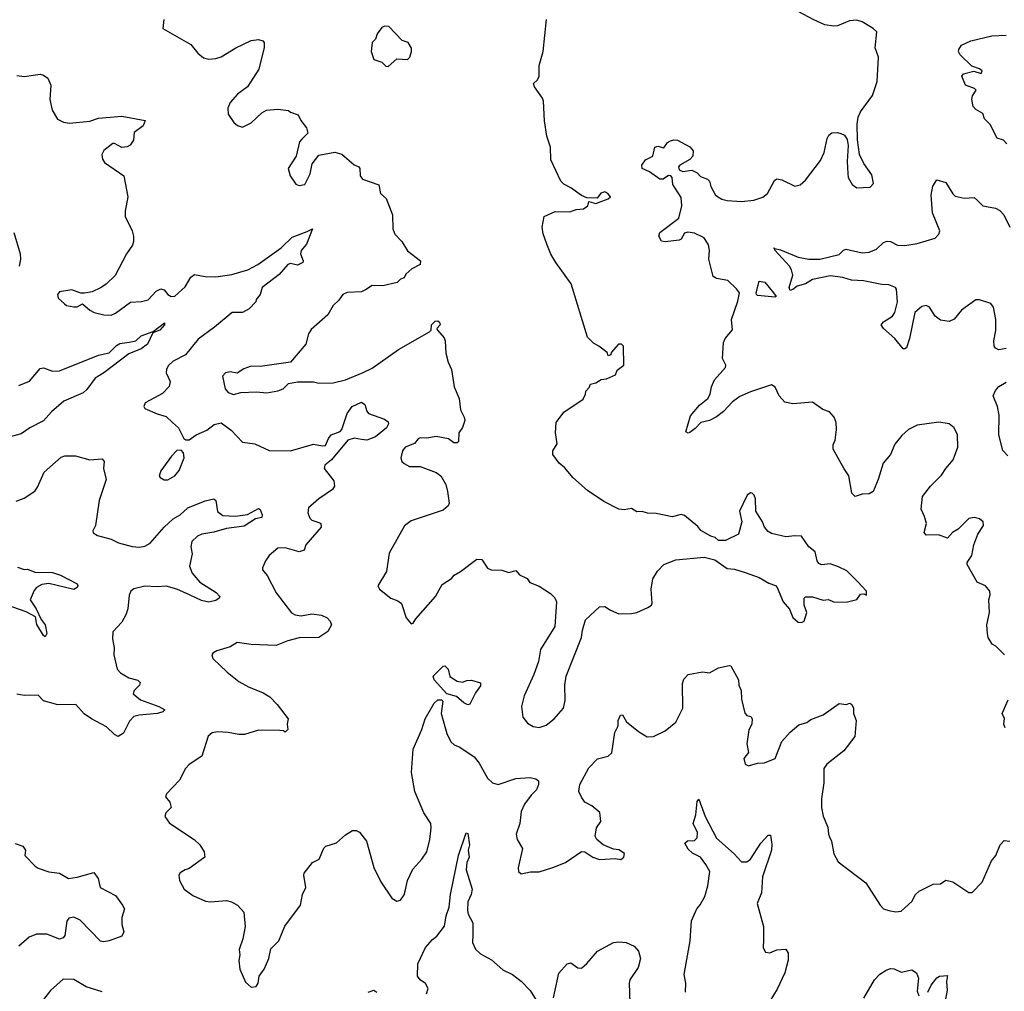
# Model space of a CAD drawing. Extents: x 2133461 to 2293071, y 753526 to 916327.
# Tile 359 of 459: x 2244081 to 2249625, y 828700 to 834174. Entities that reach past the tile are written whole.
import ezdxf

# ---------------------------------------------------------------- set-up
doc = ezdxf.new("R2010")
doc.units = 0

msp = doc.modelspace()

# ---------------------------------------------------------------- linework, layer by layer
at = {"layer": '0CON10XD'}
for points in [[(2244892, 834175), (2244887.5, 834125), (2245044.1, 834034.1), (2245084.3, 833984.3), (2245115, 833958), (2245145, 833950.8), (2245185.7, 833954.3), (2245215.7, 833964.3), (2245297.5, 834015), (2245384.1, 834055.9), (2245425, 834062.5), (2245450, 834055), (2245457.5, 834045), (2245457, 834017), (2245426.7, 833895), (2245364.3, 833795.7), (2245306.2, 833755), (2245265, 833706.7), (2245252.5, 833675), (2245255, 833642.5), (2245286.2, 833595), (2245307.3, 833577.3), (2245335, 833568.8), (2245385, 833592.5), (2245445, 833650), (2245470, 833665), (2245535, 833670), (2245595, 833662.5), (2245605, 833653.3), (2245648.3, 833638.3), (2245663.8, 833605), (2245696, 833565), (2245703.8, 833535), (2245668.7, 833501.3), (2245655.8, 833485), (2245636.7, 833405), (2245593.3, 833335), (2245604, 833295), (2245635, 833246.7), (2245655, 833240), (2245686.7, 833245), (2245715.7, 833305), (2245727.8, 833362.2), (2245765, 833410), (2245855, 833427.1), (2245895, 833415.6), (2245965, 833356.9), (2245990, 833345), (2245995.6, 833335), (2245997.5, 833295), (2246010.8, 833275), (2246103, 833243), (2246112, 833195), (2246145, 833166.7), (2246180.8, 833075), (2246181.2, 832995), (2246193.3, 832965), (2246233.3, 832925), (2246265, 832871.2), (2246337.1, 832815), (2246335, 832793.8), (2246289.5, 832770.5), (2246255, 832740), (2246245, 832720), (2246225, 832712.5), (2246206.1, 832693.9), (2246125, 832674.3), (2246065, 832676.2), (2246027.7, 832652.3)], [(2246027.7, 832652.3), (2246005, 832641.2), (2245925, 832636), (2245900, 832625), (2245877, 832593), (2245845.7, 832564.3), (2245815, 832511.2), (2245722.1, 832427.9), (2245706.8, 832403.2), (2245691.1, 832345), (2245605, 832243.8), (2245435, 832220), (2245385, 832222), (2245342.3, 832207.7), (2245305, 832183.3), (2245265, 832190), (2245240, 832185), (2245223.3, 832165), (2245238, 832095), (2245255, 832074.2), (2245285, 832062.9), (2245325.9, 832074.1), (2245415, 832078), (2245472.3, 832072.3), (2245535, 832082.9), (2245563.8, 832095), (2245595, 832123.8), (2245645, 832134), (2245735, 832134.2), (2245765.6, 832125.6), (2245845, 832127.5), (2245915.8, 832144.2), (2246015, 832187.1), (2246065, 832210.8), (2246213.4, 832316.6), (2246387.5, 832415), (2246397.5, 832425), (2246400, 832455), (2246420, 832475), (2246435, 832477.5), (2246445, 832470), (2246447.5, 832455), (2246430, 832435), (2246432.5, 832425), (2246470.7, 832380.7), (2246476.7, 832365), (2246480, 832295), (2246492.5, 832245), (2246513, 832203), (2246526.7, 832105), (2246555, 832040), (2246562, 831975), (2246583.8, 831935), (2246586.7, 831915), (2246573.6, 831876.4), (2246553.6, 831846.4), (2246551.7, 831798.3), (2246545, 831790), (2246525, 831790), (2246495, 831812.5), (2246425, 831826), (2246373.6, 831816.4), (2246335, 831817.5), (2246325, 831813.3), (2246304.1, 831785.9), (2246251.2, 831765), (2246236.7, 831745), (2246226.7, 831705), (2246233.3, 831685), (2246245, 831673.3), (2246275, 831657.5), (2246335, 831657.5), (2246425, 831623.3), (2246452.5, 831605), (2246480, 831555), (2246488.8, 831515), (2246499.3, 831450.7), (2246492.5, 831435), (2246465, 831410), (2246285, 831350), (2246248.3, 831321.7), (2246161.2, 831168.8), (2246145.8, 831065), (2246097.5, 830985), (2246106.7, 830965), (2246170, 830915), (2246210.3, 830900.3), (2246230, 830885), (2246256.7, 830805), (2246285, 830770), (2246296.4, 830773.6), (2246310.7, 830799.3), (2246421.2, 830925), (2246458.8, 830991.2), (2246512.5, 831025), (2246527.5, 831045), (2246563.3, 831065), (2246655, 831133.8), (2246683.6, 831133.6), (2246714.1, 831084.1), (2246735, 831073.8), (2246795, 831072.9), (2246835, 831059.2), (2246875, 831070), (2246895.6, 831045.6), (2246937.5, 831025), (2246953.9, 831003.9), (2247005, 830983.3), (2247070.5, 830940.5), (2247095, 830917.5), (2247103.9, 830893.9), (2247094, 830755), (2247013.8, 830625), (2247001.7, 830558.3), (2246976.2, 830485), (2246921.2, 830365), (2246906, 830305), (2246914, 830245), (2246940.3, 830210.3), (2246971.3, 830191.3), (2247005, 830185.7), (2247045, 830199.2), (2247091.2, 830235), (2247142, 830295), (2247152.3, 830337.7), (2247150.8, 830425), (2247158, 830475), (2247245, 830692.5), (2247249.2, 830735), (2247267.7, 830792.3), (2247345, 830866.2), (2247375, 830868.8), (2247407.7, 830847.7), (2247455, 830826.2), (2247525, 830828.8), (2247556.4, 830833.6), (2247618.3, 830861.7), (2247637.5, 830875), (2247643, 830887), (2247636.2, 830965), (2247646.1, 831023.9), (2247672.7, 831067.3), (2247707.5, 831105), (2247775, 831130), (2247935, 831146.7), (2247995, 831131.2), (2248065, 831082.5), (2248105, 831078), (2248165, 831060), (2248245, 831030.8), (2248298.8, 830998.8), (2248335.8, 830985.8), (2248346.7, 830975), (2248380, 830895), (2248415, 830852.5), (2248435, 830806.7), (2248465, 830780), (2248483, 830777), (2248497.5, 830785), (2248513.3, 830835), (2248497.5, 830875), (2248497.5, 830915), (2248505, 830922.5), (2248545, 830923.3), (2248605, 830903.3), (2248635, 830906.7), (2248663.9, 830893.9), (2248735, 830892.5), (2248795, 830907.5), (2248815, 830937.5), (2248835, 830940), (2248848.3, 830931.7), (2248850, 830955), (2248799.3, 831009.3), (2248738.3, 831068.3), (2248690.7, 831090.7), (2248645, 831108), (2248595, 831103.3), (2248580.5, 831110.5), (2248571.2, 831125), (2248560, 831175), (2248524, 831205), (2248483.6, 831263.6), (2248446.4, 831266.4), (2248395, 831260.8), (2248315, 831278.8), (2248295, 831291.2), (2248274.3, 831314.3), (2248263.8, 831345), (2248226.2, 831405), (2248223.3, 831475), (2248216.7, 831495), (2248205, 831506.7), (2248195, 831507.5), (2248177.5, 831495), (2248134.2, 831405.8), (2248146.7, 831345), (2248127.5, 831275), (2248055, 831240), (2248015, 831240), (2247997, 831257), (2247973.3, 831263.3), (2247917, 831297), (2247899.3, 831319.3), (2247825, 831380), (2247805, 831386.2), (2247755, 831373.8), (2247665, 831392), (2247615, 831394), (2247585, 831403.8), (2247555, 831402), (2247525, 831420), (2247485, 831412.9), (2247455, 831416.5), (2247369.1, 831459.1), (2247278.3, 831521.7), (2247195, 831594), (2247149.7, 831649.7), (2247118, 831675), (2247083.3, 831725), (2247083.3, 831745), (2247107.5, 831785), (2247097, 831847), (2247102.5, 831905), (2247145, 831962.5), (2247253.9, 832036.1), (2247267.5, 832065), (2247268.3, 832081.7), (2247288.3, 832101.7), (2247295, 832120), (2247325, 832127.5), (2247355, 832147.5), (2247385, 832150), (2247436.4, 832173.6), (2247445, 832200), (2247481.7, 832228.3), (2247480, 832335), (2247470, 832345), (2247452.5, 832345), (2247411.7, 832298.3), (2247410, 832285), (2247395, 832280), (2247388.3, 832298.3), (2247342.5, 832335), (2247311.2, 832351.2), (2247278, 832385), (2247186, 832685), (2247100, 832805), (2247072.1, 832852.1), (2247048.6, 832908.6), (2247027.7, 832967.7), (2247022, 833005), (2247034, 833066), (2247096.2, 833093.8), (2247178.8, 833091.2), (2247215, 833103.8), (2247255, 833107.5), (2247280, 833125), (2247285, 833150), (2247325, 833137.5), (2247395, 833163.8), (2247406.7, 833175), (2247392.5, 833195), (2247375, 833203.3), (2247353.6, 833196.4), (2247331.7, 833168.3), (2247275, 833170), (2247245, 833182.5), (2247185, 833227.5), (2247145, 833247.5), (2247127.5, 833265), (2247071.2, 833385), (2247068.8, 833455), (2247048.3, 833518.3), (2247036.1, 833603.9), (2247030.6, 833715), (2247025, 833731.2), (2246978.8, 833795), (2246973.3, 833815), (2246996.7, 833835), (2247006, 833855), (2247006, 833915), (2247028.5, 833995), (2247046.7, 834175)], [(2248602.5, 831977.5), (2248545, 832018.8), (2248435, 832009.2), (2248388.6, 832018.6), (2248357.1, 832055), (2248335, 832103.3), (2248315, 832116.2), (2248195, 832077.3), (2248135, 832051.2), (2248095, 832021.5), (2248043.6, 831966.4), (2248003.9, 831936.1), (2247965, 831915.6), (2247915.8, 831905), (2247885, 831870), (2247855, 831847.5), (2247844.4, 831844.4), (2247832.7, 831852.7), (2247858.8, 831941.2), (2247908.4, 832001.6), (2247955, 832040.6), (2247968.5, 832065), (2247976, 832105), (2247994, 832145), (2248055.7, 832215), (2248057.3, 832227.3), (2248038.8, 832265), (2248044.1, 832355.9), (2248052.7, 832377.3), (2248095, 832427.5), (2248088.5, 832485), (2248125, 832587.5), (2248133.3, 832635), (2248117.7, 832657.7), (2248067.5, 832705), (2248005, 832716), (2247985, 832727.5), (2247960.6, 832825), (2247965.7, 832874.3), (2247960, 832905), (2247935.4, 832945.4), (2247880.9, 832970.9), (2247843, 832977), (2247825, 832971.5), (2247805, 832938), (2247795, 832931.4), (2247715, 832921.9), (2247695, 832926), (2247680, 832955), (2247685.8, 832975), (2247792, 833055), (2247808.9, 833125), (2247805, 833172.5), (2247759.1, 833245), (2247755.4, 833285), (2247747.5, 833295), (2247735, 833295.4), (2247705, 833275.3), (2247685, 833275.7), (2247627.4, 833317.4), (2247585.5, 833335), (2247584.6, 833355), (2247605, 833384), (2247646.7, 833405), (2247657.5, 833455), (2247675, 833461.2), (2247707.7, 833452.3), (2247728.1, 833481.9), (2247745, 833492), (2247765, 833497.5), (2247784.7, 833494.7), (2247855, 833456.8), (2247873.3, 833435), (2247870.9, 833405), (2247855, 833385.4), (2247798.2, 833355), (2247790.9, 833345), (2247795, 833327.8), (2247815, 833317.7), (2247865, 833325.6), (2247895, 833312), (2247915, 833290), (2247953.8, 833275), (2247964.2, 833265), (2247972.5, 833235), (2247998.6, 833185), (2248035, 833163.3), (2248063.9, 833156.1), (2248145, 833149.2), (2248215, 833158), (2248265, 833174), (2248291.2, 833195), (2248331.7, 833268.3), (2248343.6, 833276.4), (2248371.7, 833271.7), (2248445, 833236.7), (2248475, 833243.3), (2248505, 833270), (2248589.7, 833380.3), (2248611.2, 833425), (2248627.5, 833505), (2248637, 833523), (2248653.6, 833536.4), (2248685, 833538.8), (2248705, 833533.3), (2248725, 833522.5), (2248739.5, 833499.5), (2248746.7, 833465), (2248740, 833375), (2248743.6, 833306.4), (2248746.7, 833285), (2248767.5, 833245), (2248795, 833227.5), (2248869.5, 833230.5), (2248888.3, 833251.7), (2248879.2, 833299.2), (2248834.4, 833364.4), (2248810, 833415), (2248797.7, 833497.7), (2248797.1, 833585), (2248802.5, 833625), (2248816, 833655), (2248883.1, 833746.9), (2248908.6, 833825), (2248916.8, 833963.2), (2248898.6, 834015), (2248907.5, 834105), (2248887.5, 834125), (2248825, 834161.2), (2248795, 834172), (2248753, 834167), (2248685, 834140), (2248665, 834137.5), (2248615, 834145.7), (2248552.1, 834172.1), (2248465, 834220)], [(2246155, 833910), (2246205, 833952.5), (2246265, 833950), (2246277, 833963), (2246287.5, 833995), (2246287, 834013), (2246267.5, 834045), (2246235, 834057.5), (2246160, 834135), (2246135, 834136.7), (2246120.7, 834129.3), (2246093.3, 834095), (2246083.3, 834065), (2246066, 834045), (2246059.2, 833995), (2246075, 833948.8), (2246120, 833935), (2246141.7, 833911.7), (2246155, 833910)], [(2249465, 833668.1), (2249449.5, 833685), (2249442.5, 833725), (2249446.9, 833745), (2249466.2, 833776.2), (2249456.7, 833786.7), (2249407.5, 833805), (2249386, 833855), (2249395, 833868), (2249453.6, 833883.6), (2249495, 833870), (2249500, 833885), (2249485, 833897.5), (2249441.8, 833911.8), (2249375.7, 833975), (2249366.7, 833995), (2249368.5, 834005), (2249385, 834029.5), (2249436.7, 834055), (2249555, 834082.2), (2249635, 834087.1)], [(2244065, 833858.8), (2244105, 833854), (2244195, 833866.2), (2244215, 833861.2), (2244240, 833845), (2244255.8, 833805.8), (2244250, 833725), (2244264.3, 833665), (2244293.6, 833613.6), (2244326.8, 833596.8), (2244361.7, 833591.7), (2244475, 833602.7), (2244525, 833618.9), (2244655, 833630.6), (2244787.5, 833605), (2244776.7, 833575), (2244725, 833537.5), (2244720.8, 833495), (2244702.5, 833467.5), (2244685, 833457.1), (2244655, 833454.2), (2244615, 833476), (2244604.2, 833475.8), (2244555, 833436.2), (2244544, 833415), (2244547.7, 833387.7), (2244558.8, 833368.8), (2244666.2, 833295), (2244690, 833175), (2244674.2, 833095), (2244674.2, 833065), (2244713.8, 832983.8), (2244722.2, 832955), (2244721.8, 832925), (2244715, 832904), (2244681.9, 832855), (2244617.5, 832732.5), (2244566.8, 832683.2), (2244535, 832664), (2244488.8, 832641.2), (2244446.2, 832633.8), (2244425, 832633.8), (2244375, 832652), (2244305, 832640), (2244293.3, 832625), (2244296.7, 832605), (2244332.7, 832572.7), (2244345, 832563.8), (2244385, 832556.2), (2244405, 832556.7), (2244435, 832572.5), (2244475, 832537.5), (2244500, 832525), (2244555, 832510.8), (2244595, 832509.2), (2244619.7, 832520.3), (2244705, 832582), (2244766.4, 832586.4), (2244804.2, 832595.8), (2244850, 832645), (2244875, 832657.5), (2244895, 832652.5), (2244915.6, 832625), (2244932.9, 832615), (2244955, 832616.4), (2245011.5, 832668.5), (2245045, 832722.5), (2245065, 832738.1), (2245125, 832726.4), (2245185, 832724.6), (2245275, 832738.9), (2245365, 832764), (2245422.2, 832795), (2245552.2, 832887.8), (2245615, 832949.2), (2245699.3, 832980.7), (2245730, 832995), (2245695, 832910), (2245665.6, 832874.4), (2245662.5, 832855), (2245677.1, 832815), (2245674.2, 832805), (2245645, 832791.8), (2245605, 832800), (2245590, 832795), (2245542.6, 832737.4), (2245445.7, 832665), (2245433.9, 832626.1), (2245411.7, 832598.3), (2245410, 832585), (2245372.5, 832545), (2245335, 832524), (2245276.4, 832523.6), (2245178.5, 832441.5), (2245085, 832374.4), (2245015, 832285.8), (2244945, 832250), (2244918.8, 832225), (2244908, 832205), (2244905.8, 832185), (2244928, 832135), (2244922.7, 832107.3), (2244885, 832068.8), (2244787.5, 832015), (2244780, 831995), (2244785, 831983.3), (2244855, 831952.9), (2244905, 831938.6), (2244942, 831905)], [(2249640, 833475), (2249620, 833495), (2249585, 833506.7), (2249545, 833582.5), (2249513.8, 833615), (2249503.8, 833645), (2249465, 833668.1)], [(2249635, 832322), (2249595, 832314), (2249575, 832324.2), (2249568, 832335), (2249565.7, 832365), (2249577.6, 832422.4), (2249577.8, 832485), (2249563.4, 832553.4), (2249550, 832575), (2249485, 832596), (2249465, 832596.2), (2249383.5, 832536.5), (2249342.5, 832487.5), (2249315, 832474.4), (2249265, 832481.1), (2249235, 832504.3), (2249204.3, 832555), (2249185, 832563.8), (2249161.5, 832558.5), (2249121.8, 832525), (2249091.7, 832378.3), (2249074.1, 832325.9), (2249065, 832318.8), (2249055, 832320), (2249008.6, 832378.6), (2248944, 832435), (2248932, 832455), (2248945, 832472), (2248996.2, 832503.8), (2249009.5, 832525), (2249024.5, 832585), (2249018.6, 832655), (2249012, 832665), (2248975, 832680), (2248935, 832681.2), (2248832.7, 832702.7), (2248765, 832706.1), (2248715, 832722.2), (2248645, 832730.4), (2248545, 832710), (2248505, 832685.4), (2248458.1, 832671.9), (2248435, 832652.9), (2248418.8, 832648.8), (2248413.3, 832665), (2248433.6, 832735), (2248427.5, 832765), (2248415.3, 832785.3), (2248333.1, 832875), (2248333.5, 832884.2), (2248325, 832886.2), (2248333.5, 832884.2), (2248365, 832876.5), (2248465, 832835.9), (2248525, 832823.8), (2248585.6, 832825.6), (2248695, 832851.2), (2248720, 832875), (2248735, 832880.8), (2248825, 832860), (2248865, 832864.5), (2248905, 832880.6), (2248945, 832918.8), (2248965, 832926.7), (2248985, 832923.3), (2249023, 832903), (2249065, 832901.5), (2249135, 832912.7), (2249235, 832942.9), (2249255.6, 832965), (2249261.4, 832985), (2249220, 833085), (2249213.3, 833185), (2249223.4, 833236.6), (2249245, 833272.5), (2249295, 833257.5), (2249335, 833192.5), (2249349.3, 833179.3), (2249398.8, 833168.8), (2249455, 833171.9), (2249474.4, 833155), (2249503.8, 833125), (2249575, 833111.4), (2249599.4, 833099.4), (2249622, 833075), (2249656, 833005)], [(2244046.7, 832975), (2244084.2, 832855), (2244085.8, 832825), (2244078.6, 832785)], [(2248335, 832610), (2248235, 832620), (2248230, 832625), (2248227.5, 832635), (2248245, 832701.4), (2248275.7, 832695), (2248326.2, 832635), (2248340, 832615), (2248335, 832610)], [(2244075, 832112.9), (2244135, 832138.1), (2244195, 832208.1), (2244215, 832212.2), (2244265, 832194.6), (2244305, 832195.4), (2244525, 832284.7), (2244585, 832297.2), (2244625, 832338.2), (2244645, 832350), (2244697.1, 832357.1), (2244734.4, 832365), (2244765, 832391.9), (2244832.7, 832417.3), (2244895.8, 832465.8), (2244895.6, 832455), (2244870, 832425), (2244830.8, 832409.2), (2244800.3, 832345), (2244765, 832319.2), (2244695, 832291.8), (2244555.3, 832184.7), (2244505.6, 832155), (2244458.7, 832091.3), (2244437.7, 832072.3), (2244329.2, 832025), (2244260.6, 831965), (2244215.3, 831914.7), (2244137.8, 831875), (2244089.4, 831840.6), (2243955, 831805.7)], [(2249645, 831716), (2249615.9, 831745.9), (2249593.8, 831835), (2249596.2, 831945), (2249586.9, 831995), (2249563.1, 832055), (2249575, 832084.2), (2249595, 832106.9), (2249635, 832132.2)], [(2244942, 831905), (2244975, 831874), (2245004.3, 831814.3), (2245017, 831807), (2245035, 831807.1), (2245073.8, 831835), (2245135, 831862.2), (2245175, 831893.6), (2245215, 831902.1), (2245272.1, 831862.1), (2245335, 831794.4), (2245404.5, 831784.5), (2245485, 831746), (2245605, 831744.2), (2245735, 831782.7), (2245785, 831772.2), (2245802.5, 831775), (2245818.9, 831815), (2245834.7, 831835.3), (2245885, 831854.6), (2245893.8, 831865), (2245924.4, 831955), (2245952.9, 831995), (2246005, 832019.6), (2246024.1, 832005), (2246035, 831968), (2246045, 831955.6), (2246135, 831923.6), (2246155, 831908.9), (2246157.7, 831897.7), (2246145.9, 831875), (2246085, 831823.3), (2246035, 831804.5), (2246005, 831809.3), (2245965, 831816.6), (2245927.9, 831805), (2245836.2, 831693.8), (2245799.5, 831665), (2245795.5, 831645), (2245848.8, 831575), (2245852.7, 831545), (2245842.5, 831527.5), (2245765, 831474.4), (2245707.1, 831422.9), (2245703.8, 831395), (2245714.1, 831365), (2245725, 831354.7), (2245770, 831340), (2245775.8, 831335), (2245777.5, 831315), (2245691.4, 831215), (2245682.5, 831185), (2245655, 831176.4), (2245575, 831199.2), (2245533.4, 831196.6), (2245485, 831154.4), (2245464.5, 831125), (2245448, 831085), (2245448.8, 831075), (2245475, 831043.3), (2245525.6, 830945.6), (2245612.1, 830832.1), (2245631.7, 830821.7), (2245665, 830815.8), (2245725, 830827.1), (2245780.8, 830819.2), (2245811.2, 830805), (2245828.8, 830785), (2245836.2, 830765), (2245815, 830726.2), (2245765, 830692.5), (2245655, 830692.2), (2245590, 830675), (2245525, 830648.8), (2245383.6, 830653.6), (2245305, 830665.4), (2245265, 830640.6), (2245191.2, 830618.8), (2245167.5, 830605), (2245162.5, 830595), (2245167.5, 830575), (2245248.7, 830498.7), (2245315.5, 830445.5), (2245370, 830415), (2245452.2, 830382.2), (2245488.3, 830358.3), (2245531.2, 830315), (2245592.5, 830235), (2245586.7, 830205), (2245590, 830175), (2245575, 830160), (2245567, 830167), (2245545, 830170), (2245425, 830170.6), (2245347.1, 830147.1), (2245315, 830146.5), (2245255, 830158.8), (2245195, 830162.7), (2245165, 830156.2), (2245141.9, 830138.1), (2245105.8, 830025), (2245035, 829977.5), (2245014, 829956), (2244980.6, 829889.4), (2244907.7, 829812.3), (2244902, 829795), (2244926, 829765), (2244934, 829735), (2244903.8, 829705), (2244898, 829685), (2244925, 829648), (2245062.5, 829555), (2245095.9, 829525.9), (2245118.8, 829485), (2245123.3, 829455), (2245035, 829391.2), (2245012.5, 829385), (2244985, 829366.7), (2244976.7, 829355), (2244980, 829325), (2245005.9, 829275.9), (2245055, 829240), (2245127.7, 829207.7), (2245155, 829204), (2245245, 829211.2), (2245273.9, 829203.9), (2245307.5, 829185), (2245343.3, 829145), (2245350, 829065), (2245338, 828995), (2245316.2, 828935), (2245320, 828905), (2245313.9, 828873.9), (2245320, 828825), (2245351.7, 828751.7), (2245385, 828722.5), (2245413, 828727), (2245423.3, 828745), (2245428.8, 828785), (2245457.1, 828825), (2245484.2, 828885), (2245495, 828940), (2245540, 828985), (2245573.8, 829066.2), (2245661.2, 829185), (2245672.9, 829245), (2245692.5, 829285), (2245680, 829355), (2245683.3, 829365), (2245730, 829425), (2245767.5, 829445), (2245793.9, 829506.1), (2245805, 829517.5), (2245865, 829536.7), (2245915, 829581.2), (2245955, 829606.7), (2245975, 829606.7), (2245995, 829596.7), (2246033.3, 829545), (2246075, 829397.5), (2246115, 829317.5), (2246176.7, 829225), (2246205, 829208.8), (2246225, 829213.3), (2246245.9, 829244.1), (2246251.2, 829265), (2246264, 829325), (2246295, 829387.5), (2246345.8, 829444.2), (2246373.9, 829486.1), (2246390, 829555), (2246398.3, 829621.7), (2246395.5, 829645), (2246356.9, 829705), (2246305.8, 829825), (2246287.7, 829932.3), (2246296.5, 830065), (2246345.6, 830175), (2246364.2, 830235), (2246415, 830324), (2246435, 830342.9), (2246455, 830342.5), (2246464, 830335), (2246454.5, 830265), (2246485, 830153.3), (2246509.2, 830105), (2246528, 830088), (2246560, 830075), (2246640.7, 830020.7), (2246668.1, 829985), (2246715, 829900), (2246743.3, 829875), (2246775, 829865.8), (2246875, 829898.6), (2246955.9, 829904.1), (2246987.9, 829897.9), (2247001.2, 829885), (2247002, 829865), (2246990.8, 829835), (2246960, 829805), (2246924, 829755), (2246905, 829712.5), (2246897.5, 829645), (2246876.2, 829585), (2246882, 829555), (2246911.2, 829505), (2246886.7, 829395), (2246890, 829375), (2246905, 829362.5), (2246957, 829373), (2247005, 829374), (2247082.3, 829397.7), (2247154.3, 829425.7), (2247245, 829488), (2247262.5, 829485), (2247307.5, 829455), (2247345, 829442), (2247435, 829447.5), (2247465, 829443.3), (2247482.5, 829455), (2247486.1, 829476.1), (2247455, 829497.5), (2247425, 829500), (2247365.8, 829525.8), (2247330, 829555), (2247321.2, 829575), (2247328.3, 829621.7), (2247353.6, 829656.4), (2247347, 829707), (2247303.3, 829745), (2247263.8, 829765), (2247243.5, 829793.5), (2247229.4, 829825), (2247234.5, 829865), (2247285, 829959.2), (2247335, 830009.2), (2247395, 830024.2), (2247415.6, 830044.4), (2247432.1, 830157.9), (2247450, 830195), (2247451.2, 830225), (2247463.3, 830255), (2247475, 830257.5), (2247498, 830218), (2247565, 830163.8), (2247614.2, 830134.2), (2247650, 830135), (2247715, 830166.7), (2247775, 830216.2), (2247814.4, 830295), (2247812.2, 830435), (2247820.6, 830459.4), (2247845, 830485.6), (2247925, 830500), (2247965, 830494), (2248015, 830522.9), (2248075, 830536), (2248085, 830533.3), (2248128.8, 830455), (2248130, 830425), (2248143.8, 830395), (2248145.6, 830345), (2248163.1, 830266.9), (2248175, 830254), (2248198.3, 830248.3), (2248206.2, 830235), (2248203.3, 830205), (2248186.2, 830173.8), (2248175.7, 830095), (2248184, 830045), (2248157.5, 830012.5), (2248165, 829980), (2248185, 829970.8), (2248235, 829985.8), (2248275, 829988), (2248335, 830012.5), (2248372.7, 830107.3), (2248419.1, 830160.9), (2248468.8, 830201.2), (2248512.5, 830215), (2248535, 830231.2), (2248605, 830258), (2248695, 830321.2), (2248735, 830316.7), (2248755, 830322.5), (2248766.7, 830316.7), (2248776.7, 830295), (2248776.7, 830265), (2248790, 830225), (2248783.3, 830135), (2248721.2, 830055), (2248625, 829980), (2248608.6, 829955), (2248608.8, 829875), (2248596.4, 829783.6), (2248596.2, 829735), (2248605, 829687.5), (2248631.1, 829625), (2248634.3, 829585), (2248640.9, 829570.9), (2248651.9, 829545), (2248666, 829475), (2248689.7, 829429.7), (2248845, 829310.8), (2248925.8, 829185), (2248945, 829164.3), (2248974.5, 829154.5), (2249015, 829147.1), (2249045, 829150.8), (2249105, 829206), (2249124.2, 829245), (2249145, 829264), (2249225, 829303.3), (2249265, 829306.2), (2249295, 829326), (2249336.1, 829316.1), (2249425, 829257.5), (2249445, 829257.5), (2249500, 829315), (2249553.3, 829435), (2249577.5, 829465), (2249602.5, 829525), (2249625, 829550), (2249656.7, 829545)], [(2249625.8, 830595.8), (2249576.7, 830645), (2249556.1, 830656.1), (2249534.2, 830694.2), (2249530, 830715), (2249526.1, 830763.9), (2249541.2, 830835), (2249537.5, 830905), (2249546.1, 830933.9), (2249544, 830955), (2249520, 830985), (2249472, 831005), (2249416.7, 831105), (2249416.7, 831115), (2249442.5, 831155), (2249454, 831215), (2249476.2, 831275), (2249508.8, 831325), (2249506.2, 831345), (2249485, 831361.2), (2249455, 831368.8), (2249425, 831363.3), (2249365.6, 831304.4), (2249333.8, 831285), (2249305, 831252.5), (2249255, 831270.8), (2249185, 831270), (2249173.3, 831285), (2249186.2, 831335), (2249176, 831375), (2249156.4, 831416.4), (2249165, 831487.5), (2249210, 831545), (2249271.7, 831608.3), (2249295, 831646), (2249337.1, 831695), (2249364.2, 831765), (2249361.2, 831835), (2249343.3, 831875), (2249315, 831896.2), (2249256.1, 831906.1), (2249135, 831890), (2249085.7, 831864.3), (2249047.9, 831832.1), (2249007.8, 831782.2), (2248984.3, 831725), (2248943.8, 831676.2), (2248915, 831583.3), (2248886, 831515), (2248865, 831502.5), (2248825, 831501.2), (2248785, 831486.7), (2248765.9, 831505.9), (2248749.2, 831605), (2248722.6, 831642.6), (2248662, 831755), (2248661.7, 831778.3), (2248672.5, 831805), (2248680, 831865), (2248677.5, 831905), (2248667.5, 831935), (2248640, 831965), (2248602.5, 831977.5)], [(2244895, 831581.2), (2244915, 831582), (2244955, 831603.8), (2244978.6, 831635), (2245006.9, 831705), (2245003, 831733), (2244989.5, 831749.5), (2244965, 831746), (2244935, 831715.7), (2244875, 831632.5), (2244866.7, 831605), (2244872.5, 831595), (2244895, 831581.2)], [(2244061.7, 831461.7), (2244105, 831477.5), (2244165, 831517.1), (2244180.6, 831539.4), (2244218, 831625), (2244315, 831710), (2244335, 831716.2), (2244395, 831715.8), (2244475, 831694.3), (2244545, 831700), (2244556, 831685), (2244552.5, 831645), (2244566.8, 831583.2), (2244528.9, 831465), (2244508, 831325), (2244493.3, 831295), (2244495, 831282.5), (2244518.3, 831268.3), (2244595, 831247.5), (2244636.8, 831226.8), (2244714.2, 831205.8), (2244755, 831202.2), (2244785, 831208.5), (2244815, 831224.5), (2244895, 831314.6), (2244945, 831361.1), (2244985.2, 831384.8), (2245027, 831423), (2245125, 831463.6), (2245173.8, 831473.8), (2245185.9, 831465.9), (2245195, 831403.3), (2245225, 831380.9), (2245295, 831377.3), (2245363.4, 831386.6), (2245425, 831420), (2245434.1, 831414.1), (2245446.9, 831385), (2245445, 831368.8), (2245408, 831362), (2245345, 831321.3), (2245245, 831307.6), (2245173.7, 831286.3), (2245106.7, 831275), (2245082, 831265), (2245050, 831235), (2245043.8, 831205), (2245051.2, 831165), (2245036.2, 831095), (2245052.5, 831055), (2245095.7, 831005), (2245186.5, 830946.5), (2245207.5, 830925), (2245204.3, 830915), (2245185, 830900.8), (2245145, 830892.8), (2245105, 830901.3), (2245041.3, 830931.3), (2244965, 830966.2), (2244905, 830981.8), (2244855, 830977.9), (2244785, 830983.3), (2244723.1, 830966.9), (2244706.9, 830955), (2244697.6, 830932.4), (2244688.8, 830855), (2244678.8, 830821.2), (2244655, 830780), (2244605.7, 830724.3), (2244602.9, 830685), (2244612.5, 830635), (2244611.4, 830595), (2244630, 830515), (2244649.2, 830495), (2244695, 830466.5), (2244745, 830452.5), (2244759.2, 830439.2), (2244755.8, 830425), (2244726, 830395), (2244719.2, 830375), (2244761.2, 830341.2), (2244863.3, 830305), (2244897.5, 830285), (2244887.5, 830275), (2244857.5, 830265), (2244754, 830256), (2244722.7, 830247.3), (2244698.9, 830221.1), (2244665, 830153.8), (2244635, 830136.2), (2244615, 830146.2), (2244570, 830190), (2244485, 830235.8), (2244443, 830263), (2244396.7, 830316.7), (2244295, 830314.5), (2244215, 830336.7), (2244185, 830368), (2244105, 830366), (2244065, 830374.3)], [(2244069.1, 831089.1), (2244105, 831076.2), (2244125, 831078), (2244165, 831061.8), (2244265, 831059.6), (2244310, 831045), (2244403.8, 830995), (2244408.8, 830985), (2244403.8, 830975), (2244386.4, 830963.6), (2244245, 830998.2), (2244205, 830991.1), (2244174.5, 830975), (2244161.6, 830958.4), (2244139.6, 830905), (2244173.1, 830855), (2244200.8, 830795), (2244225, 830763.8), (2244234, 830716), (2244225, 830696.7), (2244215, 830703.8), (2244177.4, 830767.4), (2244169.2, 830809.2), (2244117.3, 830837.3), (2244005, 830878)], [(2246605, 830313.3), (2246581.5, 830325), (2246540.9, 830360.9), (2246485.5, 830375.5), (2246415, 830455.7), (2246409.6, 830475), (2246465, 830531.4), (2246475, 830533.8), (2246493.3, 830515), (2246503.6, 830473.6), (2246545, 830447.5), (2246575, 830442.5), (2246598.3, 830451.7), (2246625, 830453.3), (2246675, 830438.8), (2246675, 830420.8), (2246647.6, 830382.4), (2246615, 830318.6), (2246605, 830313.3)], [(2249630, 830185), (2249623.3, 830205), (2249626.1, 830236.1), (2249613.8, 830265), (2249647.3, 830342.7)], [(2247830.6, 828695), (2247831.4, 828745), (2247822.5, 828795), (2247856.5, 828985), (2247863.4, 829096.6), (2247893.1, 829165), (2247913.3, 829186.7), (2247938, 829235), (2247955.8, 829294.2), (2247966.2, 829375), (2247944.2, 829414.2), (2247914, 829455), (2247869.1, 829479.1), (2247845, 829501.4), (2247825.8, 829535), (2247841.7, 829548.3), (2247880, 829550), (2247895.6, 829565), (2247896.7, 829595), (2247872.5, 829645), (2247888.5, 829695), (2247895, 829770), (2247905, 829782.5), (2247940.5, 829685), (2248005, 829561.9), (2248104.4, 829475), (2248145, 829428.9), (2248175, 829429.5), (2248195, 829444.5), (2248254.4, 829535), (2248295, 829580), (2248309.3, 829579.3), (2248316.3, 829526.3), (2248313.8, 829495), (2248263.1, 829345), (2248258, 829255), (2248232.9, 829195), (2248268.6, 829065), (2248268.8, 828991.2), (2248266.7, 828945), (2248280.7, 828920.7), (2248305, 828917.5), (2248345, 828933.3), (2248395, 828936.7), (2248408, 828915), (2248407.5, 828875), (2248388.6, 828805), (2248347, 828713), (2248304.2, 828645)], [(2246371.2, 828685), (2246380, 828715), (2246365, 828743.8), (2246335, 828763.8), (2246320.8, 828785), (2246322.2, 828855), (2246365, 828946), (2246405, 828992), (2246429.7, 829010.3), (2246473.7, 829066.3), (2246482.7, 829125), (2246499.7, 829175), (2246506.2, 829245), (2246550.9, 829465), (2246595, 829592.5), (2246605, 829590), (2246614.2, 829525), (2246605.5, 829494.5), (2246611.1, 829455), (2246598.5, 829425), (2246595.6, 829385), (2246628.5, 829275), (2246622.3, 829245), (2246603.8, 829205), (2246603.1, 829155), (2246606.5, 829135), (2246632.9, 829085), (2246632.5, 829017.5), (2246630.6, 828975), (2246647.4, 828937.4), (2246675, 828910.8), (2246736.9, 828876.9), (2246801.1, 828821.1), (2246855.8, 828795), (2246905, 828756.7), (2246955.6, 828705), (2246998.8, 828635)], [(2244055, 829532.5), (2244098.3, 829518.3), (2244112.5, 829495), (2244110, 829465), (2244167.5, 829405), (2244185, 829393.3), (2244245, 829373.3), (2244305, 829366), (2244355, 829335.8), (2244405, 829342.5), (2244498.9, 829368.9), (2244522, 829335), (2244533.8, 829285), (2244620.2, 829240.2), (2244660, 829185), (2244671.2, 829165), (2244655.6, 829115), (2244656.4, 829076.4), (2244667.1, 829035), (2244655, 829010.8), (2244585, 828984.4), (2244555, 828979.2), (2244535, 828982.5), (2244420.8, 829100.8), (2244385, 829117.8), (2244358.2, 829111.8), (2244345.6, 829095), (2244335, 829014), (2244325, 829000.6), (2244305, 828994.5), (2244232.7, 829022.7), (2244175, 829021.3), (2244134.4, 829005), (2244075, 828954.5)], [(2247085.8, 828664.2), (2247117.4, 828802.6), (2247164.3, 828855.7), (2247185, 828860), (2247223, 828833), (2247245, 828830), (2247275, 828856), (2247335, 828926.2), (2247425, 828974.2), (2247455, 828978.6), (2247495, 828974.2), (2247540, 828955), (2247565.6, 828925.6), (2247576, 828885), (2247564.2, 828835), (2247517.1, 828765), (2247512.9, 828745), (2247516.7, 828635)], [(2248835, 828661.2), (2248895, 828764), (2248925, 828796), (2248960.3, 828819.7), (2248985, 828828), (2249005, 828826), (2249045, 828807.5), (2249105, 828821.2), (2249130, 828805), (2249142.5, 828775), (2249135, 828700), (2249143.8, 828675)], [(2244545, 828696.2), (2244455.6, 828725.6), (2244385, 828767.1), (2244325, 828768.8), (2244255, 828704), (2244215, 828653.3)], [(2249193.8, 828695), (2249213.8, 828735), (2249245, 828776.2), (2249260, 828785), (2249305, 828790), (2249300, 828755), (2249303.9, 828706.1), (2249284.3, 828605)], [(2246043.3, 828695), (2246075, 828705.8), (2246092, 828695)]]:
    msp.add_lwpolyline(points, dxfattribs=at)

doc.saveas('drawing.dxf')
